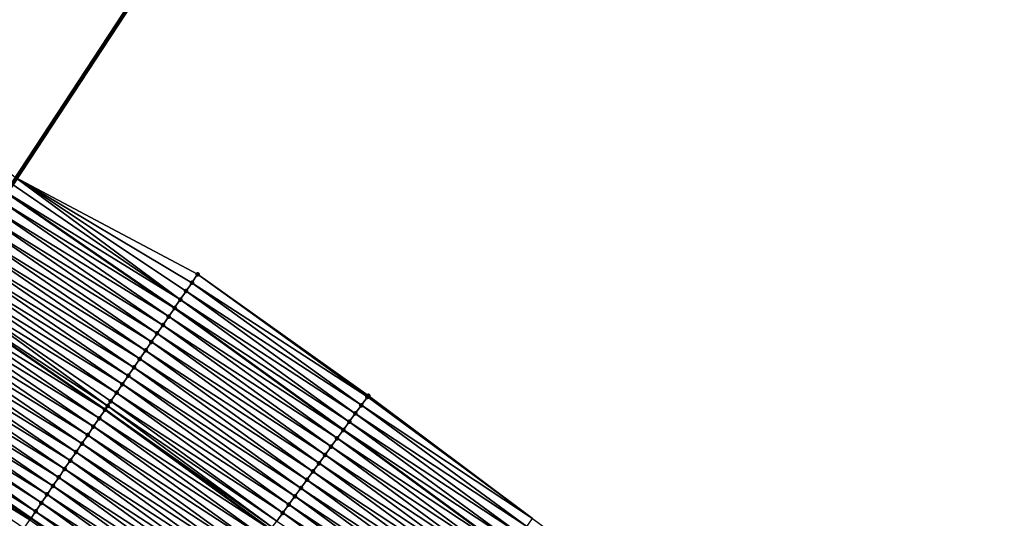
# Model space of a CAD drawing. Header units: feet. Extents: x 2017424 to 2024169, y 808042 to 818730.
# Tile 310 of 329: x 2022488 to 2022584, y 814437 to 814486. Entities that reach past the tile are written whole.
import ezdxf

# ---------------------------------------------------------------- set-up
doc = ezdxf.new("R2010")
doc.units = ezdxf.units.FT
doc.header["$MEASUREMENT"] = 0
for name, color, linetype, lineweight in [('EP_Travel Lane', 172, 'Continuous', 53), ('NB-Road Shots', 141, 'Continuous', 100), ('NB-Road X-Section', 40, 'Continuous', 13), ('Notes', 3, 'Continuous', 100), ('STRIPING', 60, 'Continuous', 53)]:
    doc.layers.add(name, color=color, linetype=linetype, lineweight=lineweight)
doc.layers.add('I-77-MM15-17_NB-Surface-BORDER', color=7, linetype='Continuous')
doc.layers.add('I-77-MM15-17_NB-Surface-TIN', color=7, linetype='Continuous')

msp = doc.modelspace()

# ---------------------------------------------------------------- linework, layer by layer
at = {"layer": 'EP_Travel Lane'}
for points in [[(2022436.501383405, 814502.3869688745, 278.5943239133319), (2022453.187408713, 814491.3878505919, 279.3678403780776), (2022469.960548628, 814480.1808451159, 280.1248150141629), (2022486.437712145, 814468.8677524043, 280.8438966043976), (2022502.912455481, 814457.5563213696, 281.6437558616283), (2022519.364863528, 814445.6746814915, 282.397187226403), (2022535.485300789, 814433.8634208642, 283.1943711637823), (2022551.66838287, 814421.904837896, 283.9933528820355), (2022567.623879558, 814409.8696739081, 284.7538583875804), (2022583.578756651, 814397.8349772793, 285.5358198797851), (2022599.492857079, 814385.3559907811, 286.2586982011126), (2022615.16319745, 814372.9462483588, 286.9220823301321), (2022630.910096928, 814360.3592034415, 287.6390134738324), (2022646.363024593, 814347.6813434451, 288.3313061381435), (2022661.816714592, 814335.0028580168, 288.9959065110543), (2022677.206288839, 814321.8069239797, 289.6425014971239), (2022692.293727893, 814308.6974919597, 290.3582548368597), (2022707.399450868, 814295.5359577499, 291.0643092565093), (2022722.423550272, 814282.3528910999, 291.7599435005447), (2022737.447985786, 814269.1695295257, 292.4432068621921), (2022752.449147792, 814255.8455540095, 293.1125022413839), (2022767.371049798, 814242.5469800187, 293.8088153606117), (2022782.395149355, 814229.0650125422, 294.5513637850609)], [(2022422.866419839, 814481.6365759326, 277.5953129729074), (2022439.554069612, 814470.6363868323, 278.3151810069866), (2022455.948422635, 814459.6945810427, 279.0055293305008), (2022472.429681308, 814448.3860954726, 279.7034446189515), (2022488.915409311, 814437.0745433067, 280.252218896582), (2022504.734931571, 814425.6150870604, 280.8348896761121), (2022520.860066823, 814413.8003842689, 281.4652631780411), (2022536.768550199, 814402.0424437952, 282.1749077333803), (2022552.725660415, 814390.006062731, 282.8795338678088), (2022568.682401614, 814377.9699600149, 283.5969408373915), (2022584.137333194, 814365.8545024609, 284.2994493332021), (2022599.807654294, 814353.4460540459, 284.9861975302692), (2022615.215788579, 814341.120437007, 285.6930206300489), (2022630.668926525, 814328.4424044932, 286.3776769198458), (2022646.120596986, 814315.7655759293, 287.1156403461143), (2022661.083339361, 814303.1523471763, 287.8029821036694), (2022676.315716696, 814290.2122915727, 288.5668324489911), (2022691.440887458, 814277.2549136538, 289.3512160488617), (2022706.463531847, 814264.0731237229, 290.1004089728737), (2022721.486653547, 814250.8909149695, 290.8320312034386), (2022736.360581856, 814237.6979294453, 291.5224315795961), (2022751.290612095, 814224.4090451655, 292.2294043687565), (2022765.93421145, 814211.228142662, 292.9237701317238), (2022780.590182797, 814197.6377920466, 293.6343164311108)]]:
    msp.add_polyline3d(points, dxfattribs=at)
at = {"layer": 'I-77-MM15-17_NB-Surface-BORDER', "color": 3, "linetype": 'Continuous', "lineweight": -3}
msp.add_polyline3d([(2022454.727912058, 814493.733003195, 279.4918633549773), (2022471.799841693, 814482.8695152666, 280.2647823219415), (2022487.386045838, 814470.2545407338, 280.9241372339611), (2022505.151672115, 814460.8307508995, 281.8321098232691), (2022521.794189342, 814449.0023010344, 282.600557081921), (2022537.786641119, 814437.01663557, 283.4023626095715), (2022554.010376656, 814425.0232907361, 284.2197593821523), (2022569.977392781, 814413.004066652, 284.9913906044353), (2022585.903485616, 814400.9310511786, 285.7707104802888)], dxfattribs=at)
at = {"layer": 'I-77-MM15-17_NB-Surface-TIN', "color": 128, "linetype": 'Continuous', "lineweight": -3}
for points in [[(2022503.465289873, 814458.3649405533, 281.693430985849), (2022487.386045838, 814470.2545407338, 280.9241372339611), (2022486.989095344, 814469.6739526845, 280.8888279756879)], [(2022503.465289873, 814458.3649405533, 281.693430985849), (2022504.029676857, 814459.1904529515, 281.7440738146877), (2022487.386045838, 814470.2545407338, 280.9241372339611)], [(2022504.029676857, 814459.1904529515, 281.7440738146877), (2022504.594240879, 814460.0158438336, 281.7888081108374), (2022487.386045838, 814470.2545407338, 280.9241372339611)], [(2022504.594240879, 814460.0158438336, 281.7888081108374), (2022505.151672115, 814460.8307508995, 281.8321098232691), (2022487.386045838, 814470.2545407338, 280.9241372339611)], [(2022503.465289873, 814458.3649405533, 281.693430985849), (2022486.989095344, 814469.6739526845, 280.8888279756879), (2022486.437712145, 814468.8677524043, 280.8438966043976)], [(2022502.900904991, 814457.539426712, 281.6427179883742), (2022486.424569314, 814468.8485357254, 280.8428256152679), (2022485.860282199, 814468.0229547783, 280.7888496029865)], [(2022486.424569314, 814468.8485357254, 280.8428256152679), (2022502.912455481, 814457.5563213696, 281.6437558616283), (2022486.437712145, 814468.8677524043, 280.8438966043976)], [(2022502.900904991, 814457.539426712, 281.6427179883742), (2022502.912455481, 814457.5563213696, 281.6437558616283), (2022486.424569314, 814468.8485357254, 280.8428256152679)], [(2022503.465289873, 814458.3649405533, 281.693430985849), (2022486.437712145, 814468.8677524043, 280.8438966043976), (2022502.912455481, 814457.5563213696, 281.6437558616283)], [(2022502.336697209, 814456.7137913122, 281.5860944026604), (2022485.860282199, 814468.0229547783, 280.7888496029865), (2022485.295822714, 814467.1974921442, 280.740626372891)], [(2022502.336697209, 814456.7137913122, 281.5860944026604), (2022502.900904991, 814457.539426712, 281.6427179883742), (2022485.860282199, 814468.0229547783, 280.7888496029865)], [(2022501.772290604, 814455.8882923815, 281.5361064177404), (2022485.295822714, 814467.1974921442, 280.740626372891), (2022484.731221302, 814466.3721269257, 280.6971398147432)], [(2022501.772290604, 814455.8882923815, 281.5361064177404), (2022502.336697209, 814456.7137913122, 281.5860944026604), (2022485.295822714, 814467.1974921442, 280.740626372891)], [(2022500.643422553, 814454.2373321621, 281.437960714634), (2022484.166658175, 814465.5467354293, 280.652375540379), (2022483.602046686, 814464.7213771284, 280.6092253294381)], [(2022501.207890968, 814455.0627886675, 281.485885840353), (2022484.731221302, 814466.3721269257, 280.6971398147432), (2022484.166658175, 814465.5467354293, 280.652375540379)], [(2022500.643422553, 814454.2373321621, 281.437960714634), (2022501.207890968, 814455.0627886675, 281.485885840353), (2022484.166658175, 814465.5467354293, 280.652375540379)], [(2022501.207890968, 814455.0627886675, 281.485885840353), (2022501.772290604, 814455.8882923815, 281.5361064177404), (2022484.731221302, 814466.3721269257, 280.6971398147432)], [(2022500.078855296, 814453.4119435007, 281.3933343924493), (2022483.602046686, 814464.7213771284, 280.6092253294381), (2022483.037512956, 814463.895965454, 280.5634799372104)], [(2022500.078855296, 814453.4119435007, 281.3933343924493), (2022500.643422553, 814454.2373321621, 281.437960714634), (2022483.602046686, 814464.7213771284, 280.6092253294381)], [(2022499.51425171, 814452.5865797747, 281.349920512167), (2022483.037512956, 814463.895965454, 280.5634799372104), (2022482.472822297, 814463.0706614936, 280.5229719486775)], [(2022499.51425171, 814452.5865797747, 281.349920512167), (2022500.078855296, 814453.4119435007, 281.3933343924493), (2022483.037512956, 814463.895965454, 280.5634799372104)], [(2022498.949682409, 814451.7611925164, 281.3053624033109), (2022482.472822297, 814463.0706614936, 280.5229719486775), (2022481.908235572, 814462.2452861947, 280.4789952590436)], [(2022498.949682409, 814451.7611925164, 281.3053624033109), (2022499.51425171, 814452.5865797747, 281.349920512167), (2022482.472822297, 814463.0706614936, 280.5229719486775)], [(2022498.385222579, 814450.9357301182, 281.2571507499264), (2022481.908235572, 814462.2452861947, 280.4789952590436), (2022481.343709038, 814461.4198695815, 280.4330097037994)], [(2022498.385222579, 814450.9357301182, 281.2571507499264), (2022498.949682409, 814451.7611925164, 281.3053624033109), (2022481.908235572, 814462.2452861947, 280.4789952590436)], [(2022497.820910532, 814450.1101662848, 281.2040069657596), (2022481.343709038, 814461.4198695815, 280.4330097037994), (2022480.779139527, 814460.5944824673, 280.3884585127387)], [(2022497.820910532, 814450.1101662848, 281.2040069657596), (2022498.385222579, 814450.9357301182, 281.2571507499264), (2022481.343709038, 814461.4198695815, 280.4330097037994)], [(2022521.705679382, 814448.8811653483, 282.5948855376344), (2022505.151672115, 814460.8307508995, 281.8321098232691), (2022504.594240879, 814460.0158438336, 281.7888081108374)], [(2022521.705679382, 814448.8811653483, 282.5948855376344), (2022521.794189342, 814449.0023010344, 282.600557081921), (2022505.151672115, 814460.8307508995, 281.8321098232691)], [(2022496.384394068, 814448.0096138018, 281.0844237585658), (2022480.214633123, 814459.769052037, 280.3418011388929), (2022479.656651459, 814458.9531510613, 280.2955097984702)], [(2022497.256430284, 814449.2847179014, 281.1564767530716), (2022480.779139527, 814460.5944824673, 280.3884585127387), (2022480.214633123, 814459.769052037, 280.3418011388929)], [(2022496.384394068, 814448.0096138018, 281.0844237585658), (2022496.691962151, 814448.4592612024, 281.108542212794), (2022480.214633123, 814459.769052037, 280.3418011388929)], [(2022496.691962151, 814448.4592612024, 281.108542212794), (2022497.256430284, 814449.2847179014, 281.1564767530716), (2022480.214633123, 814459.769052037, 280.3418011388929)], [(2022497.256430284, 814449.2847179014, 281.1564767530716), (2022497.820910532, 814450.1101662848, 281.2040069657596), (2022480.779139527, 814460.5944824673, 280.3884585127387)], [(2022521.115930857, 814448.0735768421, 282.5494388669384), (2022504.594240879, 814460.0158438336, 281.7888081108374), (2022504.029676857, 814459.1904529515, 281.7440738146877)], [(2022521.115930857, 814448.0735768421, 282.5494388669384), (2022521.705679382, 814448.8811653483, 282.5948855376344), (2022504.594240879, 814460.0158438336, 281.7888081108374)], [(2022496.127748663, 814447.6336297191, 281.0521090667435), (2022479.650131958, 814458.9436180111, 280.2949689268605), (2022479.085477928, 814458.1182889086, 280.2532384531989)], [(2022479.650131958, 814458.9436180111, 280.2949689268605), (2022496.134306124, 814447.6432492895, 281.0531360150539), (2022479.656651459, 814458.9531510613, 280.2955097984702)], [(2022496.132943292, 814447.641252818, 281.0529655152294), (2022496.134306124, 814447.6432492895, 281.0531360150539), (2022479.650131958, 814458.9436180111, 280.2949689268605)], [(2022496.127748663, 814447.6336297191, 281.0521090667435), (2022496.132943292, 814447.641252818, 281.0529655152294), (2022479.650131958, 814458.9436180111, 280.2949689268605)], [(2022496.384394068, 814448.0096138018, 281.0844237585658), (2022479.656651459, 814458.9531510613, 280.2955097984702), (2022496.134306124, 814447.6432492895, 281.0531360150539)], [(2022520.526275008, 814447.2659204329, 282.500701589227), (2022504.029676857, 814459.1904529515, 281.7440738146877), (2022503.465289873, 814458.3649405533, 281.693430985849)], [(2022520.526275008, 814447.2659204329, 282.500701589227), (2022521.115930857, 814448.0735768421, 282.5494388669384), (2022504.029676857, 814459.1904529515, 281.7440738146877)], [(2022495.563914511, 814446.8077378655, 280.9830158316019), (2022479.085477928, 814458.1182889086, 280.2532384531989), (2022478.52086021, 814457.292934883, 280.2102961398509)], [(2022495.563914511, 814446.8077378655, 280.9830158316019), (2022496.127748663, 814447.6336297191, 281.0521090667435), (2022479.085477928, 814458.1182889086, 280.2532384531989)], [(2022519.936711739, 814446.4581961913, 282.4486771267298), (2022503.465289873, 814458.3649405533, 281.693430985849), (2022502.912455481, 814457.5563213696, 281.6437558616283)], [(2022519.936711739, 814446.4581961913, 282.4486771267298), (2022520.526275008, 814447.2659204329, 282.500701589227), (2022503.465289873, 814458.3649405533, 281.693430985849)], [(2022494.999805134, 814445.9820349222, 280.9231080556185), (2022478.52086021, 814457.292934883, 280.2102961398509), (2022477.956345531, 814456.4675101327, 280.1639149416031)], [(2022494.999805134, 814445.9820349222, 280.9231080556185), (2022495.563914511, 814446.8077378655, 280.9830158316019), (2022478.52086021, 814457.292934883, 280.2102961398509)], [(2022519.347178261, 814445.650450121, 282.3955948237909), (2022502.900904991, 814457.539426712, 281.6427179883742), (2022502.336697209, 814456.7137913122, 281.5860944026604)], [(2022502.900904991, 814457.539426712, 281.6427179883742), (2022519.364863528, 814445.6746814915, 282.397187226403), (2022502.912455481, 814457.5563213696, 281.6437558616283)], [(2022519.347178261, 814445.650450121, 282.3955948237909), (2022519.364863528, 814445.6746814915, 282.397187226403), (2022502.900904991, 814457.539426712, 281.6427179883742)], [(2022519.936711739, 814446.4581961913, 282.4486771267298), (2022502.912455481, 814457.5563213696, 281.6437558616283), (2022519.364863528, 814445.6746814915, 282.397187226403)], [(2022494.435827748, 814445.1562413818, 280.8587951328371), (2022477.956345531, 814456.4675101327, 280.1639149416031), (2022477.392010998, 814455.6419617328, 280.1115214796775)], [(2022494.435827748, 814445.1562413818, 280.8587951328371), (2022494.999805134, 814445.9820349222, 280.9231080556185), (2022477.956345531, 814456.4675101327, 280.1639149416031)], [(2022518.16860078, 814444.0345993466, 282.2720506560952), (2022501.772290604, 814455.8882923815, 281.5361064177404), (2022501.207890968, 814455.0627886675, 281.485885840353)], [(2022518.757954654, 814444.8424770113, 282.3315100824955), (2022502.336697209, 814456.7137913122, 281.5860944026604), (2022501.772290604, 814455.8882923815, 281.5361064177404)], [(2022518.16860078, 814444.0345993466, 282.2720506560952), (2022518.757954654, 814444.8424770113, 282.3315100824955), (2022501.772290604, 814455.8882923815, 281.5361064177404)], [(2022518.757954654, 814444.8424770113, 282.3315100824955), (2022519.347178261, 814445.650450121, 282.3955948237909), (2022502.336697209, 814456.7137913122, 281.5860944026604)], [(2022493.871807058, 814444.3304775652, 280.7959274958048), (2022477.392010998, 814455.6419617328, 280.1115214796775), (2022476.827493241, 814454.8165390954, 280.0652430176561)], [(2022493.871807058, 814444.3304775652, 280.7959274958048), (2022494.435827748, 814445.1562413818, 280.8587951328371), (2022477.392010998, 814455.6419617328, 280.1115214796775)], [(2022517.579205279, 814443.2267521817, 282.2140692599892), (2022501.207890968, 814455.0627886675, 281.485885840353), (2022500.643422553, 814454.2373321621, 281.437960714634)], [(2022517.579205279, 814443.2267521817, 282.2140692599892), (2022518.16860078, 814444.0345993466, 282.2720506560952), (2022501.207890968, 814455.0627886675, 281.485885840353)], [(2022492.743433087, 814442.6791782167, 280.6812921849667), (2022476.262938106, 814453.9911421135, 280.0202120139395), (2022475.698406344, 814453.165729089, 279.9744009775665)], [(2022493.307633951, 814443.5048183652, 280.7381466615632), (2022476.827493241, 814454.8165390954, 280.0652430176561), (2022476.262938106, 814453.9911421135, 280.0202120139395)], [(2022492.743433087, 814442.6791782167, 280.6812921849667), (2022493.307633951, 814443.5048183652, 280.7381466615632), (2022476.262938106, 814453.9911421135, 280.0202120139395)], [(2022493.307633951, 814443.5048183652, 280.7381466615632), (2022493.871807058, 814444.3304775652, 280.7959274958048), (2022476.827493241, 814454.8165390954, 280.0652430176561)], [(2022516.989701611, 814442.4189842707, 282.159928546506), (2022500.643422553, 814454.2373321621, 281.437960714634), (2022500.078855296, 814453.4119435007, 281.3933343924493)], [(2022516.989701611, 814442.4189842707, 282.159928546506), (2022517.579205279, 814443.2267521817, 282.2140692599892), (2022500.643422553, 814454.2373321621, 281.437960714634)], [(2022492.179315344, 814441.8534810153, 280.6216636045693), (2022475.698406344, 814453.165729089, 279.9744009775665), (2022475.133738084, 814452.3404097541, 279.9331454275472)], [(2022492.179315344, 814441.8534810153, 280.6216636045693), (2022492.743433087, 814442.6791782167, 280.6812921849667), (2022475.698406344, 814453.165729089, 279.9744009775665)], [(2022516.40015569, 814441.6112473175, 282.1072880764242), (2022500.078855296, 814453.4119435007, 281.3933343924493), (2022499.51425171, 814452.5865797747, 281.349920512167)], [(2022516.40015569, 814441.6112473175, 282.1072880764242), (2022516.989701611, 814442.4189842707, 282.159928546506), (2022500.078855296, 814453.4119435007, 281.3933343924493)], [(2022491.615480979, 814441.0275893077, 280.5525774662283), (2022475.133738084, 814452.3404097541, 279.9331454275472), (2022474.569134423, 814451.5150460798, 279.8897339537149)], [(2022491.615480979, 814441.0275893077, 280.5525774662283), (2022492.179315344, 814441.8534810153, 280.6216636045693), (2022475.133738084, 814452.3404097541, 279.9331454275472)], [(2022515.810645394, 814440.8034842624, 282.0533826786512), (2022499.51425171, 814452.5865797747, 281.349920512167), (2022498.949682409, 814451.7611925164, 281.3053624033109)], [(2022515.810645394, 814440.8034842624, 282.0533826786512), (2022516.40015569, 814441.6112473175, 282.1072880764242), (2022499.51425171, 814452.5865797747, 281.349920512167)], [(2022491.051291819, 814440.2019411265, 280.4953324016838), (2022474.569134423, 814451.5150460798, 279.8897339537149), (2022474.00472365, 814450.6895500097, 279.8398849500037)], [(2022491.051291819, 814440.2019411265, 280.4953324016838), (2022491.615480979, 814441.0275893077, 280.5525774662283), (2022474.569134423, 814451.5150460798, 279.8897339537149)], [(2022515.221165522, 814439.995698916, 281.9983970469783), (2022498.949682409, 814451.7611925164, 281.3053624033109), (2022498.385222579, 814450.9357301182, 281.2571507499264)], [(2022515.221165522, 814439.995698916, 281.9983970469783), (2022515.810645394, 814440.8034842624, 282.0533826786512), (2022498.949682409, 814451.7611925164, 281.3053624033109)], [(2022490.487254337, 814439.3761888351, 280.4330251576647), (2022474.00472365, 814450.6895500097, 279.8398849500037), (2022473.440418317, 814449.8639815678, 279.786516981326)], [(2022490.487254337, 814439.3761888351, 280.4330251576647), (2022491.051291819, 814440.2019411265, 280.4953324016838), (2022474.00472365, 814450.6895500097, 279.8398849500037)], [(2022514.042294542, 814438.3800631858, 281.8852740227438), (2022497.820910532, 814450.1101662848, 281.2040069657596), (2022497.256430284, 814449.2847179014, 281.1564767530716)], [(2022514.631737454, 814439.187875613, 281.9415720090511), (2022498.385222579, 814450.9357301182, 281.2571507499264), (2022497.820910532, 814450.1101662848, 281.2040069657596)], [(2022514.042294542, 814438.3800631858, 281.8852740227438), (2022514.631737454, 814439.187875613, 281.9415720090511), (2022497.820910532, 814450.1101662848, 281.2040069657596)], [(2022514.631737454, 814439.187875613, 281.9415720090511), (2022515.221165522, 814439.995698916, 281.9983970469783), (2022498.385222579, 814450.9357301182, 281.2571507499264)], [(2022489.359186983, 814437.7246790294, 280.3081567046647), (2022473.069996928, 814449.3218548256, 279.7482620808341), (2022472.876038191, 814449.0384644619, 279.7356451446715)], [(2022489.92327616, 814438.5503958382, 280.3687386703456), (2022473.440418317, 814449.8639815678, 279.786516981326), (2022473.069996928, 814449.3218548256, 279.7482620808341)], [(2022489.359186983, 814437.7246790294, 280.3081567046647), (2022489.92327616, 814438.5503958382, 280.3687386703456), (2022473.069996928, 814449.3218548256, 279.7482620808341)], [(2022489.92327616, 814438.5503958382, 280.3687386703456), (2022490.487254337, 814439.3761888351, 280.4330251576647), (2022473.440418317, 814449.8639815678, 279.786516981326)], [(2022513.452799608, 814437.5722888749, 281.8308231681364), (2022497.256430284, 814449.2847179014, 281.1564767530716), (2022496.691962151, 814448.4592612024, 281.108542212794)], [(2022513.452799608, 814437.5722888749, 281.8308231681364), (2022514.042294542, 814438.3800631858, 281.8852740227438), (2022497.256430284, 814449.2847179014, 281.1564767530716)], [(2022488.795411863, 814436.8987466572, 280.2370933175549), (2022472.311354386, 814448.2131557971, 279.6949084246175), (2022471.746641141, 814447.3878673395, 279.6551542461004)], [(2022472.311354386, 814448.2131557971, 279.6949084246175), (2022488.915409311, 814437.0745433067, 280.252218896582), (2022472.429681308, 814448.3860954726, 279.7034446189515)], [(2022488.795411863, 814436.8987466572, 280.2370933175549), (2022488.915409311, 814437.0745433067, 280.252218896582), (2022472.311354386, 814448.2131557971, 279.6949084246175)], [(2022489.359186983, 814437.7246790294, 280.3081567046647), (2022472.876038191, 814449.0384644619, 279.7356451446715), (2022472.429681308, 814448.3860954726, 279.7034446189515)], [(2022489.359186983, 814437.7246790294, 280.3081567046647), (2022472.429681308, 814448.3860954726, 279.7034446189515), (2022488.915409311, 814437.0745433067, 280.252218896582)], [(2022512.863290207, 814436.7645251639, 281.7768859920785), (2022496.691962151, 814448.4592612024, 281.108542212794), (2022496.384394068, 814448.0096138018, 281.0844237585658)], [(2022512.863290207, 814436.7645251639, 281.7768859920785), (2022513.452799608, 814437.5722888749, 281.8308231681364), (2022496.691962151, 814448.4592612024, 281.108542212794)], [(2022537.786641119, 814437.01663557, 283.4023626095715), (2022521.705679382, 814448.8811653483, 282.5948855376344), (2022521.115930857, 814448.0735768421, 282.5494388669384)], [(2022537.786641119, 814437.01663557, 283.4023626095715), (2022521.794189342, 814449.0023010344, 282.600557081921), (2022521.705679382, 814448.8811653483, 282.5948855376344)], [(2022488.231974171, 814436.0725826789, 280.1547684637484), (2022488.795411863, 814436.8987466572, 280.2370933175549), (2022471.746641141, 814447.3878673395, 279.6551542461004)], [(2022512.27391069, 814435.9566662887, 281.7183371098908), (2022496.127748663, 814447.6336297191, 281.0521090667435), (2022495.563914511, 814446.8077378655, 280.9830158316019)], [(2022496.127748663, 814447.6336297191, 281.0521090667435), (2022512.280676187, 814435.9659479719, 281.719148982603), (2022496.134306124, 814447.6432492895, 281.0531360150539)], [(2022496.127748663, 814447.6336297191, 281.0521090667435), (2022496.134306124, 814447.6432492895, 281.0531360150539), (2022496.132943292, 814447.641252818, 281.0529655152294)], [(2022512.27391069, 814435.9566662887, 281.7183371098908), (2022512.280676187, 814435.9659479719, 281.719148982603), (2022496.127748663, 814447.6336297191, 281.0521090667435)], [(2022512.430441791, 814436.1714135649, 281.7371211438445), (2022496.384394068, 814448.0096138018, 281.0844237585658), (2022496.134306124, 814447.6432492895, 281.0531360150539)], [(2022512.430441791, 814436.1714135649, 281.7371211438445), (2022496.134306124, 814447.6432492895, 281.0531360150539), (2022512.280676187, 814435.9659479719, 281.719148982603)], [(2022512.430441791, 814436.1714135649, 281.7371211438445), (2022512.863290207, 814436.7645251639, 281.7768859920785), (2022496.384394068, 814448.0096138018, 281.0844237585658)], [(2022536.64636346, 814435.4548214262, 283.3086802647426), (2022520.526275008, 814447.2659204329, 282.500701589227), (2022519.936711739, 814446.4581961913, 282.4486771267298)], [(2022537.235977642, 814436.2625083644, 283.3588970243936), (2022521.115930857, 814448.0735768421, 282.5494388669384), (2022520.526275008, 814447.2659204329, 282.500701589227)], [(2022536.64636346, 814435.4548214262, 283.3086802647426), (2022537.235977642, 814436.2625083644, 283.3588970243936), (2022520.526275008, 814447.2659204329, 282.500701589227)], [(2022537.235977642, 814436.2625083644, 283.3588970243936), (2022537.786641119, 814437.01663557, 283.4023626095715), (2022521.115930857, 814448.0735768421, 282.5494388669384)], [(2022511.684882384, 814435.1485500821, 281.6473178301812), (2022495.563914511, 814446.8077378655, 280.9830158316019), (2022494.999805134, 814445.9820349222, 280.9231080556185)], [(2022511.684882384, 814435.1485500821, 281.6473178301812), (2022512.27391069, 814435.9566662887, 281.7183371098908), (2022495.563914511, 814446.8077378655, 280.9830158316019)], [(2022536.056863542, 814434.6470507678, 283.2544063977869), (2022519.936711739, 814446.4581961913, 282.4486771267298), (2022519.364863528, 814445.6746814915, 282.397187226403)], [(2022536.056863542, 814434.6470507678, 283.2544063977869), (2022536.64636346, 814435.4548214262, 283.3086802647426), (2022519.936711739, 814446.4581961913, 282.4486771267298)], [(2022511.095735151, 814434.3405210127, 281.5805212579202), (2022494.999805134, 814445.9820349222, 280.9231080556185), (2022494.435827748, 814445.1562413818, 280.8587951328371)], [(2022511.095735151, 814434.3405210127, 281.5805212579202), (2022511.684882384, 814435.1485500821, 281.6473178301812), (2022494.999805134, 814445.9820349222, 280.9231080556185)], [(2022535.467578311, 814433.8391228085, 283.192509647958), (2022519.347178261, 814445.650450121, 282.3955948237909), (2022518.757954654, 814444.8424770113, 282.3315100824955)], [(2022519.347178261, 814445.650450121, 282.3955948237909), (2022535.485300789, 814433.8634208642, 283.1943711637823), (2022519.364863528, 814445.6746814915, 282.397187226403)], [(2022535.467578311, 814433.8391228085, 283.192509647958), (2022535.485300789, 814433.8634208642, 283.1943711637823), (2022519.347178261, 814445.650450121, 282.3955948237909)], [(2022536.056863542, 814434.6470507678, 283.2544063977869), (2022519.364863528, 814445.6746814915, 282.397187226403), (2022535.485300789, 814433.8634208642, 283.1943711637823)], [(2022509.917620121, 814432.7243314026, 281.4405569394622), (2022493.871807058, 814444.3304775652, 280.7959274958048), (2022493.307633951, 814443.5048183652, 280.7381466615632)], [(2022510.506715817, 814433.5323982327, 281.5091834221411), (2022494.435827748, 814445.1562413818, 280.8587951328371), (2022493.871807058, 814444.3304775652, 280.7959274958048)], [(2022509.917620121, 814432.7243314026, 281.4405569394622), (2022510.506715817, 814433.5323982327, 281.5091834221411), (2022493.871807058, 814444.3304775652, 280.7959274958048)], [(2022510.506715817, 814433.5323982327, 281.5091834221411), (2022511.095735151, 814434.3405210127, 281.5805212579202), (2022494.435827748, 814445.1562413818, 280.8587951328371)], [(2022534.878604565, 814433.0309666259, 283.1195530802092), (2022518.757954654, 814444.8424770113, 282.3315100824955), (2022518.16860078, 814444.0345993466, 282.2720506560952)], [(2022534.878604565, 814433.0309666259, 283.1195530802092), (2022535.467578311, 814433.8391228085, 283.192509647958), (2022518.757954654, 814444.8424770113, 282.3315100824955)], [(2022509.328435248, 814431.9163299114, 281.3750968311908), (2022493.307633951, 814443.5048183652, 280.7381466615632), (2022492.743433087, 814442.6791782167, 280.6812921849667)], [(2022509.328435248, 814431.9163299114, 281.3750968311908), (2022509.917620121, 814432.7243314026, 281.4405569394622), (2022493.307633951, 814443.5048183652, 280.7381466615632)], [(2022534.28937948, 814432.2229945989, 283.0555207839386), (2022518.16860078, 814444.0345993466, 282.2720506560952), (2022517.579205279, 814443.2267521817, 282.2140692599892)], [(2022534.28937948, 814432.2229945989, 283.0555207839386), (2022534.878604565, 814433.0309666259, 283.1195530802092), (2022518.16860078, 814444.0345993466, 282.2720506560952)], [(2022508.739182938, 814431.1083778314, 281.3120311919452), (2022492.743433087, 814442.6791782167, 280.6812921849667), (2022492.179315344, 814441.8534810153, 280.6216636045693)], [(2022508.739182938, 814431.1083778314, 281.3120311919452), (2022509.328435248, 814431.9163299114, 281.3750968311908), (2022492.743433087, 814442.6791782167, 280.6812921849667)], [(2022533.110782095, 814430.607158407, 282.9326832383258), (2022516.989701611, 814442.4189842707, 282.159928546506), (2022516.40015569, 814441.6112473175, 282.1072880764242)], [(2022533.700156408, 814431.415021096, 282.9914169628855), (2022517.579205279, 814443.2267521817, 282.2140692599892), (2022516.989701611, 814442.4189842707, 282.159928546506)], [(2022533.110782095, 814430.607158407, 282.9326832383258), (2022533.700156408, 814431.415021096, 282.9914169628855), (2022516.989701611, 814442.4189842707, 282.159928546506)], [(2022533.700156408, 814431.415021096, 282.9914169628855), (2022534.28937948, 814432.2229945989, 283.0555207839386), (2022517.579205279, 814443.2267521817, 282.2140692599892)], [(2022508.149937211, 814430.300420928, 281.2487318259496), (2022492.179315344, 814441.8534810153, 280.6216636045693), (2022491.615480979, 814441.0275893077, 280.5525774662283)], [(2022508.149937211, 814430.300420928, 281.2487318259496), (2022508.739182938, 814431.1083778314, 281.3120311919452), (2022492.179315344, 814441.8534810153, 280.6216636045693)], [(2022532.521342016, 814429.7993439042, 282.8762846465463), (2022516.40015569, 814441.6112473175, 282.1072880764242), (2022515.810645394, 814440.8034842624, 282.0533826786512)], [(2022532.521342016, 814429.7993439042, 282.8762846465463), (2022533.110782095, 814430.607158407, 282.9326832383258), (2022516.40015569, 814441.6112473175, 282.1072880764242)], [(2022507.56096274, 814429.4922652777, 281.175801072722), (2022491.615480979, 814441.0275893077, 280.5525774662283), (2022491.051291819, 814440.2019411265, 280.4953324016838)], [(2022507.56096274, 814429.4922652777, 281.175801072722), (2022508.149937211, 814430.300420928, 281.2487318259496), (2022491.615480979, 814441.0275893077, 280.5525774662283)], [(2022531.931980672, 814428.9914717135, 282.8170904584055), (2022515.810645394, 814440.8034842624, 282.0533826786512), (2022515.221165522, 814439.995698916, 281.9983970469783)], [(2022531.931980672, 814428.9914717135, 282.8170904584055), (2022532.521342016, 814429.7993439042, 282.8762846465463), (2022515.810645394, 814440.8034842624, 282.0533826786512)], [(2022506.971942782, 814428.684142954, 281.104485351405), (2022491.051291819, 814440.2019411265, 280.4953324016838), (2022490.487254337, 814439.3761888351, 280.4330251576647)], [(2022506.971942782, 814428.684142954, 281.104485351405), (2022507.56096274, 814429.4922652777, 281.175801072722), (2022491.051291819, 814440.2019411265, 280.4953324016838)], [(2022531.34266804, 814428.1835638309, 282.7561666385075), (2022515.221165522, 814439.995698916, 281.9983970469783), (2022514.631737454, 814439.187875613, 281.9415720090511)], [(2022531.34266804, 814428.1835638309, 282.7561666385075), (2022531.931980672, 814428.9914717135, 282.8170904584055), (2022515.221165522, 814439.995698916, 281.9983970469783)], [(2022505.793873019, 814427.0679201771, 280.9629137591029), (2022489.92327616, 814438.5503958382, 280.3687386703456), (2022489.359186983, 814437.7246790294, 280.3081567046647)], [(2022506.382937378, 814427.8760099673, 281.0326528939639), (2022490.487254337, 814439.3761888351, 280.4330251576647), (2022489.92327616, 814438.5503958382, 280.3687386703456)], [(2022505.793873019, 814427.0679201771, 280.9629137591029), (2022506.382937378, 814427.8760099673, 281.0326528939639), (2022489.92327616, 814438.5503958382, 280.3687386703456)], [(2022506.382937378, 814427.8760099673, 281.0326528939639), (2022506.971942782, 814428.684142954, 281.104485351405), (2022490.487254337, 814439.3761888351, 280.4330251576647)], [(2022530.753447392, 814427.3755885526, 282.6919767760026), (2022514.631737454, 814439.187875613, 281.9415720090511), (2022514.042294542, 814438.3800631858, 281.8852740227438)], [(2022530.753447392, 814427.3755885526, 282.6919767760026), (2022531.34266804, 814428.1835638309, 282.7561666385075), (2022514.631737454, 814439.187875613, 281.9415720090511)], [(2022505.204649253, 814426.2599471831, 280.898834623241), (2022489.359186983, 814437.7246790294, 280.3081567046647), (2022488.915409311, 814437.0745433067, 280.252218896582)], [(2022505.204649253, 814426.2599471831, 280.898834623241), (2022505.793873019, 814427.0679201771, 280.9629137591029), (2022489.359186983, 814437.7246790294, 280.3081567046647)], [(2022530.164173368, 814426.5676523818, 282.6296820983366), (2022514.042294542, 814438.3800631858, 281.8852740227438), (2022513.452799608, 814437.5722888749, 281.8308231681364)], [(2022530.164173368, 814426.5676523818, 282.6296820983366), (2022530.753447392, 814427.3755885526, 282.6919767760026), (2022514.042294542, 814438.3800631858, 281.8852740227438)], [(2022488.795411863, 814436.8987466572, 280.2370933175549), (2022504.734931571, 814425.6150870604, 280.8348896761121), (2022488.915409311, 814437.0745433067, 280.252218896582)], [(2022505.204649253, 814426.2599471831, 280.898834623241), (2022488.915409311, 814437.0745433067, 280.252218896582), (2022504.734931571, 814425.6150870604, 280.8348896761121)], [(2022529.574885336, 814425.7597264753, 282.5678848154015), (2022513.452799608, 814437.5722888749, 281.8308231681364), (2022512.863290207, 814436.7645251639, 281.7768859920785)], [(2022529.574885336, 814425.7597264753, 282.5678848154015), (2022530.164173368, 814426.5676523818, 282.6296820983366), (2022513.452799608, 814437.5722888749, 281.8308231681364)]]:
    msp.add_3dface(points, dxfattribs=at)
at = {"layer": 'NB-Road Shots', "lineweight": 100}
for p in [(2022505.151672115, 814460.8307508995, 281.8321098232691), (2022504.594240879, 814460.0158438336, 281.7888081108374), (2022504.029676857, 814459.1904529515, 281.7440738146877), (2022503.465289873, 814458.3649405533, 281.693430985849), (2022502.900904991, 814457.539426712, 281.6427179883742), (2022501.772290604, 814455.8882923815, 281.5361064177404), (2022502.336697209, 814456.7137913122, 281.5860944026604), (2022501.207890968, 814455.0627886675, 281.485885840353), (2022500.643422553, 814454.2373321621, 281.437960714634), (2022500.078855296, 814453.4119435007, 281.3933343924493), (2022499.51425171, 814452.5865797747, 281.349920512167), (2022498.949682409, 814451.7611925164, 281.3053624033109), (2022497.820910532, 814450.1101662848, 281.2040069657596), (2022498.385222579, 814450.9357301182, 281.2571507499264), (2022497.256430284, 814449.2847179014, 281.1564767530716), (2022496.691962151, 814448.4592612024, 281.108542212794), (2022521.705679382, 814448.8811653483, 282.5948855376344), (2022521.794189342, 814449.0023010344, 282.600557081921), (2022496.127748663, 814447.6336297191, 281.0521090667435), (2022496.132943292, 814447.641252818, 281.0529655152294), (2022496.384394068, 814448.0096138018, 281.0844237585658), (2022520.526275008, 814447.2659204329, 282.500701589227), (2022521.115930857, 814448.0735768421, 282.5494388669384), (2022495.563914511, 814446.8077378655, 280.9830158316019), (2022519.936711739, 814446.4581961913, 282.4486771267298), (2022494.999805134, 814445.9820349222, 280.9231080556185), (2022519.347178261, 814445.650450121, 282.3955948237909), (2022493.871807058, 814444.3304775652, 280.7959274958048), (2022494.435827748, 814445.1562413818, 280.8587951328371), (2022518.757954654, 814444.8424770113, 282.3315100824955), (2022493.307633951, 814443.5048183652, 280.7381466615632), (2022518.16860078, 814444.0345993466, 282.2720506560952), (2022492.743433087, 814442.6791782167, 280.6812921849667), (2022516.989701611, 814442.4189842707, 282.159928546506), (2022517.579205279, 814443.2267521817, 282.2140692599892), (2022492.179315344, 814441.8534810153, 280.6216636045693), (2022516.40015569, 814441.6112473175, 282.1072880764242), (2022491.615480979, 814441.0275893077, 280.5525774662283), (2022515.810645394, 814440.8034842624, 282.0533826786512), (2022491.051291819, 814440.2019411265, 280.4953324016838), (2022515.221165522, 814439.995698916, 281.9983970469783), (2022489.92327616, 814438.5503958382, 280.3687386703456), (2022490.487254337, 814439.3761888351, 280.4330251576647), (2022514.631737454, 814439.187875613, 281.9415720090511), (2022489.359186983, 814437.7246790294, 280.3081567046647), (2022514.042294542, 814438.3800631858, 281.8852740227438), (2022513.452799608, 814437.5722888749, 281.8308231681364)]:
    msp.add_point(p, dxfattribs=at)
at = {"layer": 'NB-Road X-Section', "extrusion": (0.823926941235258, -0.5655310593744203, 0.03631826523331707), "elevation": 1205803.822469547, "flags": 128}
msp.add_lwpolyline([(1816043.793021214, -43539.59512880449), (1816042.80570129, -43539.63845910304), (1816041.80570129, -43539.68322293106), (1816040.80570129, -43539.73389919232), (1816039.80570129, -43539.78464566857), (1816038.80570129, -43539.84130663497), (1816037.80570129, -43539.89132762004), (1816036.80570129, -43539.94158135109), (1816035.80570129, -43539.98953811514), (1816034.80570129, -43540.03419389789), (1816033.80570129, -43540.07763643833), (1816032.80570129, -43540.12222396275), (1816031.80570129, -43540.1704674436), (1816030.80570129, -43540.22364631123), (1816029.80570129, -43540.27120790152), (1816028.80570129, -43540.31917408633), (1816028.260925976, -43540.34330846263), (1816027.814925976, -43540.37478747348), (1816027.80570129, -43540.37564448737), (1816026.80570129, -43540.44478333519), (1816025.80570129, -43540.50473065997), (1816024.80570129, -43540.56908603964), (1816023.80570129, -43540.63199517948), (1816022.80570129, -43540.68981415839), (1816021.80570129, -43540.74670616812), (1816020.80570129, -43540.806374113), (1816019.80570129, -43540.87550585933), (1816018.80570129, -43540.93278871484), (1816017.80570129, -43540.9951370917), (1816016.80570129, -43541.05946601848), (1816015.80570129, -43541.12008797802), (1816014.80570129, -43541.19119827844), (1816013.80570129, -43541.27357747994)], dxfattribs=at)
at = {"layer": 'NB-Road X-Section', "extrusion": (0.8061594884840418, -0.5906685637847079, 0.03489307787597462), "elevation": 1149415.573389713, "flags": 128}
msp.add_lwpolyline([(1852343.817127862, -39848.31214096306), (1852343.667101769, -39848.31781596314), (1852342.667101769, -39848.36329032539), (1852341.667101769, -39848.4120572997), (1852340.667101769, -39848.46411346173), (1852339.667101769, -39848.51722810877), (1852338.667101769, -39848.58135189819), (1852337.667101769, -39848.64084755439), (1852336.667101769, -39848.69886427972), (1852335.667101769, -39848.75303798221), (1852334.667101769, -39848.80571052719), (1852333.667101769, -39848.85964877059), (1852332.667101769, -39848.91466790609), (1852331.667101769, -39848.97152756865), (1852330.667101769, -39849.02785985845), (1852329.667101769, -39849.08234389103), (1852328.667101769, -39849.13631393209), (1852327.932842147, -39849.17610300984), (1852327.667101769, -39849.1948984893), (1852326.667101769, -39849.26596104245), (1852325.667101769, -39849.33279831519), (1852324.66710177, -39849.40417961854), (1852323.667101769, -39849.4728479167), (1852322.667101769, -39849.53834791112), (1852321.667101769, -39849.6014519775), (1852320.667101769, -39849.66478991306), (1852319.667101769, -39849.73776510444), (1852318.667101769, -39849.80912427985), (1852317.66710177, -39849.88100050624), (1852316.667101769, -39849.95078213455), (1852315.667101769, -39850.01490031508), (1852314.667101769, -39850.09510141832), (1852314.425508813, -39850.11682885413), (1852313.667101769, -39850.18958813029)], dxfattribs=at)
at = {"layer": 'Notes'}
msp.add_line((2022501.110866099, 814490.993440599, 282.0347629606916), (2022471.436363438, 814445.8201838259, 279.7108311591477), dxfattribs=at)
at = {"layer": 'STRIPING'}
msp.add_polyline3d([(2022429.900988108, 814492.3422560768, 278.1123968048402), (2022446.587706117, 814481.3426811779, 278.8630366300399), (2022463.177533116, 814470.2640574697, 279.5867331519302), (2022479.656651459, 814458.9531510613, 280.2955097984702), (2022496.134306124, 814447.6432492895, 281.0531360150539), (2022512.280676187, 814435.9659479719, 281.719148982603), (2022528.403206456, 814424.1531538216, 282.4420169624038), (2022544.454995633, 814412.2905162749, 283.1390962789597), (2022560.412349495, 814400.25395143, 283.8352858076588), (2022576.368005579, 814388.2186672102, 284.590270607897), (2022592.060202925, 814375.9153582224, 285.2895252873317), (2022607.729571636, 814363.506995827, 285.999114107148), (2022623.312779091, 814351.0462764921, 286.7004865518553), (2022638.765153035, 814338.3688707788, 287.4128941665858), (2022654.217895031, 814325.6911631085, 288.111932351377), (2022669.346340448, 814312.7164195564, 288.8136370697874), (2022684.43468856, 814299.6069789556, 289.509568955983), (2022699.497433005, 814286.4848495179, 290.2325826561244), (2022714.520548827, 814273.3026459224, 290.9644220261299), (2022729.544161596, 814260.1200062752, 291.6779691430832), (2022744.482019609, 814246.8611728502, 292.3705130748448), (2022759.407718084, 814233.5674202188, 293.0773944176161), (2022774.237687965, 814220.2279356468, 293.7877521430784)], dxfattribs=at)

doc.saveas('drawing.dxf')
